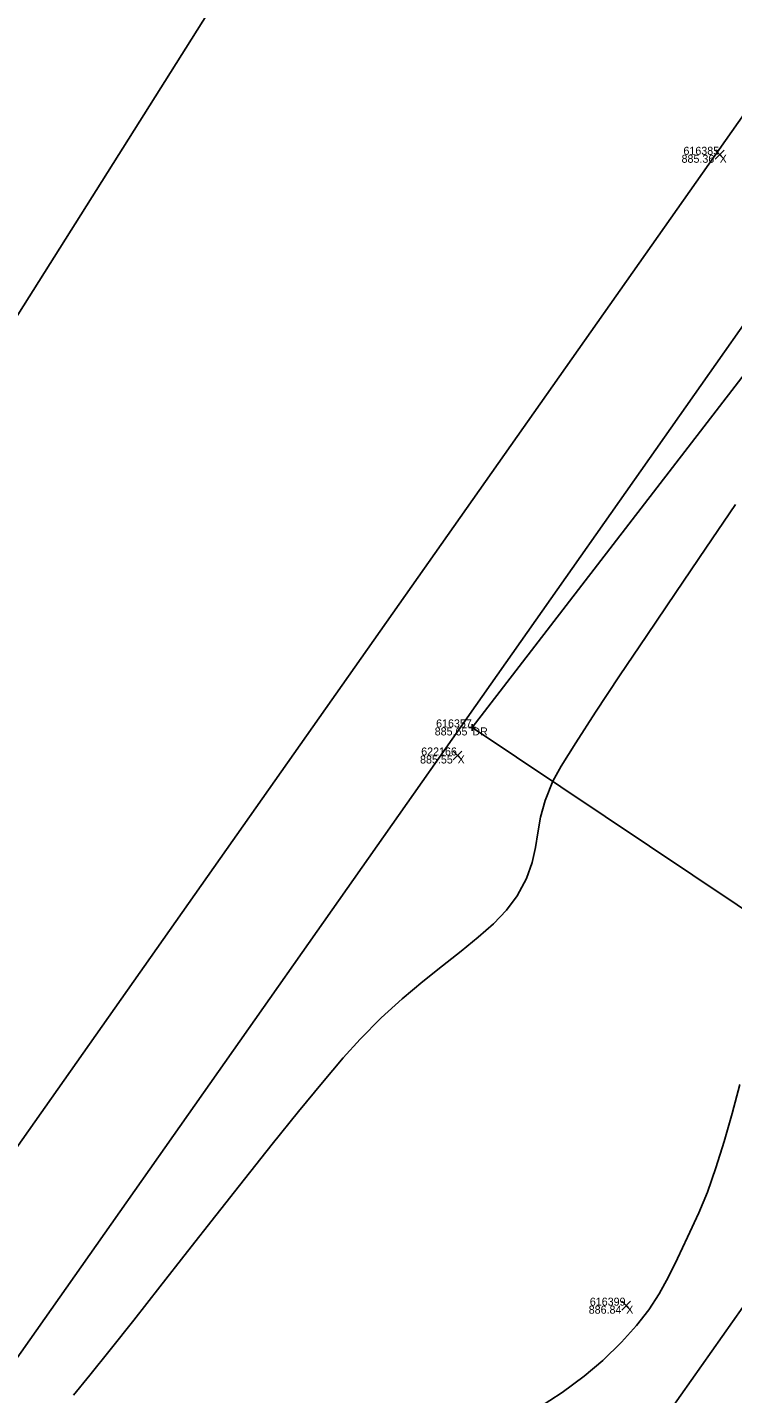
# Model space of a CAD drawing. Extents: x 1957117 to 1971063, y 701601 to 715861.
# Drawn here: x 1964227.4 to 1964258.3, y 707861.2 to 707921 of the extents above; entities that cross this region are included whole.
import ezdxf

# ---------------------------------------------------------------- set-up
doc = ezdxf.new("R2010")
doc.units = 0
for name, color, linetype in [('AP_X_Lights', 7, 'Continuous'), ('DT_X_Break_Line', 7, 'Continuous'), ('DT_X_Contour_Minor', 7, 'Continuous'), ('DT_X_TIN_Hull', 7, 'Continuous'), ('GE_X_CL_20', 7, 'Continuous'), ('PV_P_Drive', 7, 'Continuous'), ('PV_P_Shoulder', 7, 'Continuous'), ('RS_Raster1', 7, 'Continuous'), ('RW_X_Esmt_RR', 7, 'Continuous'), ('SC_Scratch1', 7, 'Continuous'), ('SC_Scratch2', 7, 'Continuous'), ('SC_Shading5', 7, 'Continuous')]:
    doc.layers.add(name, color=color, linetype=linetype)

msp = doc.modelspace()

# ---------------------------------------------------------------- linework, layer by layer
at = {"layer": 'AP_X_Lights'}
for p, q in [((1964257.526, 707915.199), (1964257.914, 707915.589)), ((1964257.526, 707915.589), (1964257.914, 707915.199)), ((1964246.056, 707888.918), (1964246.444, 707889.308)), ((1964246.056, 707889.308), (1964246.444, 707888.918)), ((1964253.438, 707864.848), (1964253.826, 707865.238)), ((1964253.438, 707865.238), (1964253.826, 707864.848))]:
    msp.add_line(p, q, dxfattribs=at)
at = {"layer": 'DT_X_Break_Line'}
msp.add_lwpolyline([(1964478.704, 708214.875), (1964453.755, 708170.775), (1964408.202, 708141.306), (1964400.334, 708086.021), (1964371.327, 708046.106), (1964340.94, 708005.645), (1964305.757, 707969.33), (1964277.446, 707929.999), (1964246.896, 707890.341)], dxfattribs=at)
at = {"layer": 'DT_X_Contour_Minor'}
for points in [[(1964229.438, 707861.129), (1964230.157, 707861.998), (1964231.051, 707863.11), (1964232.084, 707864.415), (1964233.223, 707865.863), (1964234.433, 707867.407), (1964235.679, 707868.995), (1964236.926, 707870.579), (1964238.141, 707872.11), (1964239.289, 707873.538), (1964240.335, 707874.813), (1964241.244, 707875.887), (1964241.983, 707876.71), (1964242.911, 707877.639), (1964243.833, 707878.471), (1964244.733, 707879.222), (1964245.597, 707879.91), (1964246.41, 707880.55), (1964247.157, 707881.159), (1964247.824, 707881.755), (1964248.396, 707882.353), (1964248.859, 707882.97), (1964249.273, 707883.736), (1964249.523, 707884.43), (1964249.668, 707885.084), (1964249.769, 707885.733), (1964249.887, 707886.411), (1964250.083, 707887.15), (1964250.416, 707887.986), (1964250.781, 707888.641), (1964251.422, 707889.672), (1964252.292, 707891.011), (1964253.342, 707892.596), (1964254.527, 707894.362), (1964255.798, 707896.244), (1964257.109, 707898.177), (1964258.412, 707900.097)], [(1964229.438, 707861.129), (1964230.157, 707861.998), (1964231.051, 707863.11), (1964232.084, 707864.415), (1964233.223, 707865.863), (1964234.433, 707867.407), (1964235.679, 707868.995), (1964236.926, 707870.579), (1964238.141, 707872.11), (1964239.289, 707873.538), (1964240.335, 707874.813), (1964241.244, 707875.887), (1964241.983, 707876.71), (1964242.911, 707877.639), (1964243.833, 707878.471), (1964244.733, 707879.222), (1964245.597, 707879.91), (1964246.41, 707880.55), (1964247.157, 707881.159), (1964247.824, 707881.755), (1964248.396, 707882.353), (1964248.859, 707882.97), (1964249.273, 707883.736), (1964249.523, 707884.43), (1964249.668, 707885.084), (1964249.769, 707885.733), (1964249.887, 707886.411), (1964250.083, 707887.15), (1964250.416, 707887.986), (1964250.781, 707888.641), (1964251.422, 707889.672), (1964252.292, 707891.011), (1964253.342, 707892.596), (1964254.527, 707894.362), (1964255.798, 707896.244), (1964257.109, 707898.177), (1964258.412, 707900.097)], [(1964249.75, 707860.547), (1964250.825, 707861.25), (1964251.787, 707861.952), (1964252.602, 707862.641), (1964253.421, 707863.441), (1964254.082, 707864.171), (1964254.62, 707864.868), (1964255.074, 707865.566), (1964255.482, 707866.303), (1964255.881, 707867.113), (1964256.309, 707868.034), (1964256.803, 707869.099), (1964257.189, 707870.015), (1964257.56, 707871.068), (1964257.918, 707872.224), (1964258.267, 707873.451), (1964258.606, 707874.714)], [(1964249.75, 707860.547), (1964250.825, 707861.25), (1964251.787, 707861.952), (1964252.602, 707862.641), (1964253.421, 707863.441), (1964254.082, 707864.171), (1964254.62, 707864.868), (1964255.074, 707865.566), (1964255.482, 707866.303), (1964255.881, 707867.113), (1964256.309, 707868.034), (1964256.803, 707869.099), (1964257.189, 707870.015), (1964257.56, 707871.068), (1964257.918, 707872.224), (1964258.267, 707873.451), (1964258.606, 707874.714)]]:
    msp.add_lwpolyline(points, dxfattribs=at)
at = {"layer": 'DT_X_TIN_Hull'}
msp.add_lwpolyline([(1964424.104, 708190.997), (1964395.101, 708149.619), (1964365.854, 708109.886), (1964308.263, 708028.505), (1964281.464, 707987.544), (1964251.004, 707946.454), (1964225.108, 707905.389), (1964196.172, 707863.514), (1964166.104, 707823.11), (1964136.115, 707784.278), (1964105.597, 707743.654), (1964082.804, 707698.924), (1964056.951, 707655.15), (1964027.146, 707611.821), (1964008.198, 707598.035), (1963983.898, 707595.126), (1963975.155, 707521.673), (1963940.142, 707371.501), (1963857.209, 707326.887)], dxfattribs=at)
at = {"layer": 'GE_X_CL_20'}
msp.add_lwpolyline([(1964578.061, 708318.542), (1963713.717, 707090.878)], dxfattribs=at)
at = {"layer": 'PV_P_Drive'}
for p, q in [((1964246.75, 707890.341), (1964247.042, 707890.341)), ((1964246.896, 707890.487), (1964246.896, 707890.195)), ((1964246.896, 707890.341), (1964246.896, 707890.341))]:
    msp.add_line(p, q, dxfattribs=at)
at = {"layer": 'RW_X_Esmt_RR'}
for points in [[(1963697.364, 707102.392), (1963811.822, 707264.962), (1963799.822, 707265.288), (1964553.531, 708335.813)], [(1964082.273, 707657.005), (1964557.619, 708332.934)]]:
    msp.add_lwpolyline(points, dxfattribs=at)
at = {"layer": 'SC_Scratch2'}
msp.add_lwpolyline([(1964289.381, 707861.884), (1964271.26, 707874.375), (1964264.305, 707878.693), (1964246.896, 707890.341)], dxfattribs=at)
at = {"layer": 'SC_Shading5'}
for points in [[(1963589.678, 706586.994), (1963626.625, 706689.548), (1963651.76, 706746.832), (1963668.09, 706778.596), (1963682.768, 706805.402), (1963734.424, 706911.594), (1963826.849, 707116.717), (1963877.258, 707215.645), (1963964.981, 707354.472), (1964070.526, 707509.355), (1964132.574, 707601.994), (1964163.9, 707642.169), (1964191.2, 707685.167), (1964278.98, 707807.131), (1964326.11, 707874.364), (1964396.427, 707968.962), (1964508.519, 708133.679), (1964655.588, 708336.552), (1964745.319, 708429.172), (1964840.327, 708522.317), (1964988.178, 708660.245), (1965089.796, 708739.041), (1965251.743, 708835.216), (1965415.807, 708922.048), (1965866.2, 709149.38), (1966173.543, 709294.131), (1966283.627, 709338.196), (1966534.003, 709419.214), (1966689.084, 709471.266), (1967008.468, 709641.817), (1967166.677, 709750.124), (1967422.113, 709931.083), (1967818.707, 710198.831), (1968187.021, 710459.852), (1968360.589, 710592.493), (1968496.543, 710707.847), (1968606.427, 710809.378), (1968733.391, 710937.091), (1968807.28, 711025.4), (1968843.008, 711077.094), (1968863.233, 711106.099), (1968909.747, 711171.311), (1968974.133, 711279.559), (1969130.932, 711546.915), (1969247.433, 711744.686), (1969402.714, 712016.424), (1969505.287, 712191.789), (1969666.311, 712460.805), (1969771.586, 712639.896), (1969880.058, 712820.917), (1969964.994, 712955.706), (1969990.005, 713000.084), (1970030.065, 713068.479)], [(1963609.915, 706579.703), (1963646.615, 706681.572), (1963671.193, 706737.585), (1963687.092, 706768.511), (1963701.884, 706795.526), (1963753.906, 706902.469), (1963846.249, 707107.41), (1963895.973, 707204.994), (1963982.966, 707342.667), (1964088.35, 707497.312), (1964150.015, 707589.379), (1964181.502, 707629.761), (1964209.024, 707673.109), (1964296.517, 707794.674), (1964343.552, 707861.772), (1964413.958, 707956.489), (1964526.123, 708121.313), (1964672.104, 708322.686), (1964760.576, 708414.006), (1964855.195, 708506.77), (1965002.134, 708643.847), (1965101.925, 708721.226), (1965262.272, 708816.451), (1965425.685, 708902.939), (1965875.63, 709130.044), (1966182.13, 709274.398), (1966290.944, 709317.954), (1966540.737, 709398.785), (1966697.632, 709451.445), (1967019.644, 709623.399), (1967178.971, 709732.471), (1967434.35, 709913.39), (1967830.945, 710181.14), (1968199.774, 710442.525), (1968374.086, 710575.735), (1968510.806, 710691.739), (1968621.36, 710793.889), (1968749.296, 710922.58), (1968824.413, 711012.355), (1968860.678, 711064.827), (1968880.812, 711093.701), (1968927.778, 711159.547), (1968992.655, 711268.62), (1969149.476, 711536.015), (1969266.039, 711733.891), (1969421.336, 712005.657), (1969523.8, 712180.835), (1969684.812, 712449.831), (1969790.084, 712628.917), (1969898.385, 712809.653), (1969983.474, 712944.685), (1970008.657, 712989.367), (1970048.626, 713057.607)]]:
    msp.add_spline(points, degree=3, dxfattribs=at)

# ---------------------------------------------------------------- texts
at = {"layer": 'PV_P_Shoulder'}
for s, p in [('885.36', (1964256.053, 707915.044)), ('885.65', (1964245.251, 707889.991)), ('885.55', (1964244.61, 707888.763)), ('886.84', (1964251.99, 707864.693))]:
    msp.add_text(s, height=0.35, dxfattribs=at).set_placement(p)
at = {"layer": 'RS_Raster1'}
for s, p in [('616385', (1964256.136, 707915.394)), ('616357', (1964245.312, 707890.341)), ('622166', (1964244.66, 707889.113)), ('616399', (1964252.039, 707865.043))]:
    msp.add_text(s, height=0.35, dxfattribs=at).set_placement(p)
at = {"layer": 'SC_Scratch1'}
for s, p in [('X', (1964257.72, 707915.044)), ('DR', (1964246.896, 707889.991)), ('X', (1964246.25, 707888.763)), ('X', (1964253.632, 707864.693))]:
    msp.add_text(s, height=0.35, dxfattribs=at).set_placement(p)

doc.saveas('drawing.dxf')
